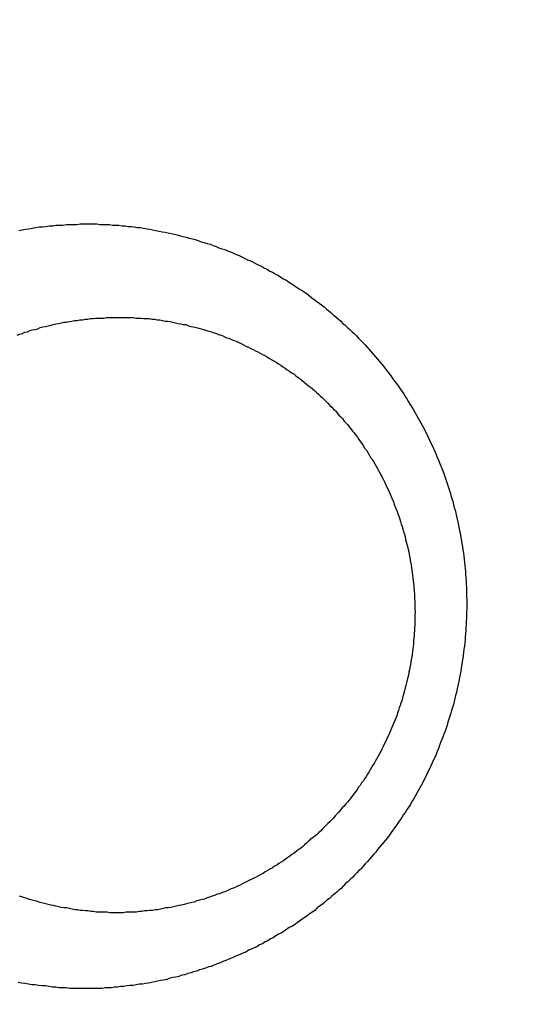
# Model space of a CAD drawing. Header units: millimetres. Extents: x -604189 to 881711, y -381903 to -7297.
# Tile 421 of 656: x -579640 to -579631, y -164979 to -164962. Entities that reach past the tile are written whole.
import ezdxf

# ---------------------------------------------------------------- set-up
doc = ezdxf.new("R2010")
doc.units = ezdxf.units.MM
doc.header["$LTSCALE"] = 100
doc.linetypes.add('0.5_0.5', pattern=[1, 0.5, -0.5])
doc.linetypes.add('ACAD_ISO04W100', pattern=[30.5, 24, -3, 0.5, -3])
doc.layers.get('Defpoints').update_dxf_attribs({"color": 30})
doc.layers.add('OPIS', color=7, linetype='Continuous')
doc.layers.add('strop osie', color=80, linetype='ACAD_ISO04W100', lineweight=5)
doc.styles.get("Standard").update_dxf_attribs({"font": 'romans.shx', "width": 0.5})
doc.dimstyles.new('1 50', dxfattribs={"dimtxt": 150, "dimasz": 80, "dimexe": 1, "dimexo": 1, "dimgap": 20, "dimtad": 1, "dimdec": 0, "dimlfac": 0.1, "dimtxsty": 'Standard', "dimblk": 'ARCHTICK', "dimcen": 200, "dimclrd": 2, "dimadec": 1, "dimazin": 0, "dimtfac": 1, "dimtdec": 0, "dimtmove": 0, "dimatfit": 3, "dimldrblk": 'ARCHTICK', "dimfxl": 120, "dimfxlon": 1, "dimtfill": 1, "dimarcsym": 0})

# ---------------------------------------------------------------- blocks, each defined once
blk = doc.blocks.new('_ArchTick')
at = {"layer": 'strop osie', "color": 0, "const_width": 0.15}
blk.add_lwpolyline([(-0.5, -0.5), (0.5, 0.5)], dxfattribs=at)
blk = doc.blocks.new('*D3294')
at = {"layer": 'Defpoints', "color": 0, "linetype": 'ByBlock', "lineweight": 5, "transparency": 16777216}
for p in [(-595783.126, -159420.303), (-593748.924, -159420.303), (-552118.935, -179940.303)]:
    blk.add_point(p, dxfattribs=at)
at = {"layer": 'OPIS', "color": 0, "linetype": 'Continuous', "lineweight": -2, "transparency": 16777216}
for p, q in [((-595723.126, -159420.303), (-595784.126, -159420.303)), ((-595723.126, -179940.303), (-595784.126, -179940.303))]:
    blk.add_line(p, q, dxfattribs=at)
at = {"layer": 'OPIS', "color": 2, "lineweight": -2, "transparency": 16777216}
blk.add_line((-595783.126, -179940.303), (-595783.126, -159420.303), dxfattribs=at)
at = {"layer": 'OPIS', "color": 2, "linetype": 'ByBlock', "lineweight": -2, "transparency": 16777216, "xscale": 80, "yscale": 80, "zscale": 80}
for p, rotation in [((-595783.126, -159420.303), 90), ((-595783.126, -179940.303), 270)]:
    blk.add_blockref('_ArchTick', p, dxfattribs=dict(at, rotation=rotation))
at = {"layer": 'OPIS', "color": 0, "linetype": 'ByBlock', "lineweight": 13, "transparency": 16777216, "insert": (-595878.126, -169680.303), "char_height": 150, "attachment_point": 5, "rotation": 90, "bg_fill": 3, "box_fill_scale": 1.1, "bg_fill_color": 256, "bg_fill_true_color": 13158600, "bg_fill_transparency": 0}
blk.add_mtext('2052', dxfattribs=at)

msp = doc.modelspace()

# ---------------------------------------------------------------- dimensions: what is measured, and where the dimension line sits
at = {"layer": 'OPIS', "color": 0, "linetype": 'ByBlock', "lineweight": 13}
dim = msp.add_linear_dim(base=(-595783.126, -159420.303), p1=(-552118.935, -179940.303), p2=(-593748.924, -159420.303), angle=90, dimstyle='1 50', override={"dimtmove": 1, "dimfxl": 60, "dimarcsym": 1}, dxfattribs=at)
dim.commit()
dim.dimension.update_dxf_attribs({"geometry": '*D3294', "text_midpoint": (-595878.126, -169680.303)})

# ---------------------------------------------------------------- next in the draw order: hatches: boundary and pattern name
at = {"layer": 'OPIS', "linetype": '0.5_0.5', "lineweight": 13}
h = msp.add_hatch(dxfattribs=at)
h.set_pattern_fill('ANSI37', color=0, scale=130)
h.set_pattern_definition([(45, (-597218.54, 256668.8), (-291.85832, 291.85832), []), (135, (-597218.54, 256668.8), (-291.85832, -291.85832), [])])
edge = h.paths.add_edge_path(flags=16)
edge.add_line((-570958.916, -168985.281), (-571058.916, -168985.281))
edge.add_line((-571058.916, -168985.281), (-572598.916, -168985.281))
edge.add_line((-572598.916, -168985.281), (-572598.915, -170470.3))
edge.add_line((-572598.915, -170470.3), (-570825.763, -170470.3))
edge.add_arc((-570508.916, -170339.099), 342.937, 180, 202.49364, ccw=False)
edge.add_arc((-570508.916, -170339.099), 342.937, 90, 180, ccw=False)
edge.add_line((-570508.916, -169996.163), (-570508.916, -169764.704))
edge.add_arc((-570058.916, -168985.281), 900, 180, 240, ccw=False)
edge = h.paths.add_edge_path(flags=17)
edge.add_line((-569358.915, -170085.281), (-569358.916, -168985.281))
edge.add_line((-569358.916, -168985.281), (-569358.917, -168985.281))
edge.add_line((-569358.917, -168985.281), (-569958.916, -168985.281))
edge.add_line((-569958.916, -168985.281), (-570058.916, -168985.281))
edge.add_line((-570058.916, -168985.281), (-570058.916, -168925.281))
edge.add_line((-570058.916, -168925.281), (-569958.916, -168925.281))
edge.add_line((-569958.916, -168925.281), (-569958.916, -168865.281))
edge.add_line((-569958.916, -168865.281), (-569358.916, -168865.281))
edge.add_line((-569358.916, -168865.281), (-569358.917, -166865.281))
edge.add_line((-569358.917, -166865.281), (-574098.917, -166865.286))
edge.add_line((-574098.917, -166865.286), (-574098.914, -171970.3))
edge.add_line((-574098.914, -171970.3), (-572608.913, -171970.3))
edge.add_line((-572608.913, -171970.3), (-571504.913, -170590.3))
edge.add_line((-571504.913, -170590.3), (-572718.915, -170590.3))
edge.add_line((-572718.915, -170590.3), (-572718.916, -168865.281))
edge.add_line((-572718.916, -168865.281), (-571058.916, -168865.281))
edge.add_line((-571058.916, -168865.281), (-571058.916, -168925.281))
edge.add_line((-571058.916, -168925.281), (-570958.916, -168925.281))
edge.add_line((-570958.916, -168925.281), (-570958.916, -168985.281))
edge.add_arc((-570058.916, -168985.281), 900, 180, 240)
edge.add_line((-570508.916, -169764.704), (-570508.916, -169996.163))
edge.add_arc((-570508.916, -170339.099), 342.937, 0, 90, ccw=False)
edge.add_arc((-570508.916, -170339.099), 342.937, 208.97989, 360, ccw=False)
edge.add_line((-570808.913, -170505.253), (-570808.913, -171171.086))
edge.add_arc((-570808.913, -171220.3), 49.214, 0, 90, ccw=False)
edge.add_arc((-570808.913, -171220.3), 49.214, 270, 360, ccw=False)
edge.add_line((-570808.913, -171269.514), (-570808.913, -171970.3))
edge.add_line((-570808.913, -171970.3), (-569358.914, -171970.3))
edge.add_line((-569358.914, -171970.3), (-569358.915, -170085.281))
h.paths.add_polyline_path([(-561118.924, -159870.303), (-590334.655, -159870.303), (-590334.655, -161470.303), (-562318.924, -161470.303), (-562318.924, -172095.292), (-561118.924, -172095.291), (-561118.924, -168350.303), (-552073.919, -168350.303), (-552073.92, -167150.303), (-561118.924, -167150.303)])
h.paths.add_polyline_path([(-572856.927, -169813.68), (-569451.07, -169813.68), (-569451.07, -169408.68), (-572856.927, -169408.68)], flags=16)
at = {"layer": 'OPIS', "linetype": 'ByBlock', "lineweight": 15}
h = msp.add_hatch(dxfattribs=at)
h.set_pattern_fill('ANSI37', color=0, scale=80, angle=45)
h.set_pattern_definition([(90, (-298582.96, 32475.8), (-254, 0), []), (180, (-298582.96, 32475.8), (-3e-14, -254), [])])
edge = h.paths.add_edge_path()
edge.add_arc((-579589.086, -167378.931), 50, 0, 90)
edge.add_line((-579589.086, -167328.931), (-579794.086, -167328.93))
edge.add_arc((-579794.086, -167378.93), 50, 89.9996, 180)
edge.add_line((-579844.086, -167378.93), (-579844.086, -167822.93))
edge.add_arc((-579794.086, -167822.93), 50, 180, 270)
edge.add_line((-579794.086, -167872.93), (-579589.085, -167872.931))
edge.add_arc((-579589.086, -167822.931), 50, 270.0014, 360)
edge.add_line((-579539.086, -167822.931), (-579539.086, -167378.931))
edge = h.paths.add_edge_path()
edge.add_arc((-579589.086, -167378.931), 50, 0, 90)
edge.add_line((-579589.086, -167328.931), (-579794.086, -167328.93))
edge.add_arc((-579794.086, -167378.93), 50, 89.9996, 180)
edge.add_line((-579844.086, -167378.93), (-579844.086, -167822.93))
edge.add_arc((-579794.086, -167822.93), 50, 180, 270)
edge.add_line((-579794.086, -167872.93), (-579589.085, -167872.931))
edge.add_arc((-579589.086, -167822.931), 50, 270.0014, 360)
edge.add_line((-579539.086, -167822.931), (-579539.086, -167378.931))
edge = h.paths.add_edge_path()
edge.add_line((-579899.087, -167300.93), (-579424.086, -167300.93))
edge.add_line((-579424.086, -167300.93), (-579424.086, -167900.93))
edge.add_line((-579424.086, -167900.93), (-579898.789, -167900.93))
edge.add_arc((-579899.086, -167892.935), 8, 180, 272.1285, ccw=False)
edge.add_line((-579907.086, -167892.935), (-579907.086, -167308.93))
edge.add_arc((-579899.086, -167308.93), 8, 90.0036, 180, ccw=False)
h.paths.add_polyline_path([(-581519.932, -164217.829), (-581520.004, -164223.092), (-581520.079, -164228.355), (-581520.156, -164233.617), (-581520.235, -164238.88), (-581520.318, -164244.143), (-581520.402, -164249.406), (-581520.489, -164254.669), (-581520.579, -164259.931), (-581520.671, -164265.194), (-581520.766, -164270.457), (-581520.863, -164275.719), (-581520.962, -164280.982), (-581521.064, -164286.244), (-581521.169, -164291.506), (-581521.276, -164296.769), (-581521.386, -164302.031), (-581521.498, -164307.293), (-581521.613, -164312.556), (-581521.73, -164317.818), (-581521.85, -164323.08), (-581521.972, -164328.342), (-581522.097, -164333.604), (-581522.225, -164338.866), (-581522.355, -164344.127), (-581522.488, -164349.389), (-581522.623, -164354.651), (-581522.76, -164359.913), (-581522.901, -164365.174), (-581523.043, -164370.436), (-581523.189, -164375.697), (-581523.337, -164380.958), (-581523.487, -164386.22), (-581523.64, -164391.481), (-581523.795, -164396.742), (-581523.953, -164402.003), (-581874.489, -164402.003), (-581874.664, -164396.198), (-581874.835, -164390.392), (-581875.003, -164384.587), (-581875.168, -164378.781), (-581875.329, -164372.976), (-581875.488, -164367.17), (-581875.643, -164361.364), (-581875.796, -164355.558), (-581875.945, -164349.752), (-581876.092, -164343.946), (-581876.235, -164338.14), (-581876.375, -164332.334), (-581876.512, -164326.527), (-581876.646, -164320.721), (-581876.777, -164314.914), (-581876.904, -164309.108), (-581877.029, -164303.301), (-581877.151, -164297.495), (-581877.269, -164291.688), (-581877.385, -164285.881), (-581877.497, -164280.074), (-581877.606, -164274.267), (-581877.713, -164268.461), (-581877.816, -164262.653), (-581877.916, -164256.846), (-581878.014, -164251.039), (-581878.108, -164245.232), (-581878.199, -164239.425), (-581878.287, -164233.618), (-581878.372, -164227.81), (-581878.454, -164222.003), (-581878.533, -164216.196), (-581878.609, -164210.388), (-581878.682, -164204.581), (-581878.751, -164198.773), (-581878.818, -164192.966), (-581878.881, -164187.158), (-581878.941, -164181.35), (-581878.997, -164175.543), (-581879.051, -164169.735), (-581879.101, -164163.927), (-581879.147, -164158.12), (-581879.191, -164152.312), (-581879.231, -164146.504), (-581879.267, -164140.696), (-581879.301, -164134.888), (-581879.332, -164129.081), (-581879.361, -164123.273), (-581879.388, -164117.465), (-581879.413, -164111.657), (-581879.437, -164105.849), (-581879.459, -164100.041), (-581879.475, -164094.233), (-581879.48, -164088.425), (-581879.472, -164082.617), (-581879.448, -164076.809), (-581879.406, -164071.002), (-581879.347, -164065.194), (-581879.269, -164059.387), (-581879.171, -164053.58), (-581879.054, -164047.773), (-581878.917, -164041.967), (-581878.759, -164036.161), (-581878.581, -164030.356), (-581878.381, -164024.551), (-581878.159, -164018.747), (-581877.914, -164012.944), (-581877.642, -164007.143), (-581877.341, -164001.342), (-581877.009, -163995.544), (-581876.642, -163989.748), (-581876.238, -163983.954), (-581875.795, -163978.163), (-581875.304, -163972.376), (-581874.753, -163966.594), (-581874.129, -163960.82), (-581873.419, -163955.056), (-581872.605, -163949.306), (-581871.67, -163943.574), (-581870.596, -163937.865), (-581869.362, -163932.188), (-581867.941, -163926.557), (-581866.302, -163920.987), (-581864.416, -163915.495), (-581862.246, -163910.11), (-581859.744, -163904.869), (-581856.869, -163899.824), (-581853.582, -163895.036), (-581849.851, -163890.591), (-581845.671, -163886.563), (-581841.105, -163882.977), (-581836.224, -163879.833), (-581831.097, -163877.106), (-581825.784, -163874.761), (-581820.336, -163872.759), (-581814.785, -163871.064), (-581809.154, -163869.636), (-581803.468, -163868.44), (-581797.747, -163867.44), (-581792, -163866.603), (-581786.235, -163865.9), (-581780.458, -163865.297), (-581774.674, -163864.778), (-581768.884, -163864.334), (-581763.088, -163863.958), (-581757.289, -163863.646), (-581751.486, -163863.39), (-581745.681, -163863.186), (-581739.874, -163863.026), (-581734.068, -163862.906), (-581728.26, -163862.819), (-581722.453, -163862.761), (-581716.645, -163862.725), (-581710.837, -163862.707), (-581705.029, -163862.7), (-581699.221, -163862.698), (-581693.958, -163862.699), (-581688.694, -163862.704), (-581683.431, -163862.718), (-581678.167, -163862.744), (-581672.904, -163862.788), (-581667.641, -163862.852), (-581662.379, -163862.942), (-581657.117, -163863.062), (-581651.856, -163863.215), (-581646.596, -163863.407), (-581641.337, -163863.64), (-581636.081, -163863.919), (-581630.828, -163864.249), (-581625.579, -163864.634), (-581620.334, -163865.078), (-581615.096, -163865.587), (-581609.864, -163866.17), (-581604.645, -163866.847), (-581599.442, -163867.642), (-581594.263, -163868.578), (-581589.115, -163869.676), (-581584.013, -163870.965), (-581578.971, -163872.474), (-581574.009, -163874.23), (-581569.153, -163876.259), (-581564.436, -163878.591), (-581559.896, -163881.253), (-581555.585, -163884.268), (-581551.554, -163887.652), (-581547.857, -163891.394), (-581544.534, -163895.471), (-581541.574, -163899.824), (-581538.952, -163904.387), (-581536.64, -163909.114), (-581534.606, -163913.968), (-581532.817, -163918.918), (-581531.241, -163923.939), (-581529.854, -163929.016), (-581528.636, -163934.137), (-581527.564, -163939.29), (-581526.619, -163944.467), (-581525.784, -163949.663), (-581525.048, -163954.875), (-581524.397, -163960.099), (-581523.818, -163965.33), (-581523.302, -163970.568), (-581522.84, -163975.811), (-581522.421, -163981.058), (-581522.037, -163986.308), (-581521.685, -163991.559), (-581521.363, -163996.813), (-581521.067, -164002.068), (-581520.796, -164007.324), (-581520.549, -164012.582), (-581520.322, -164017.84), (-581520.116, -164023.1), (-581519.928, -164028.36), (-581519.759, -164033.621), (-581519.607, -164038.882), (-581519.472, -164044.144), (-581519.354, -164049.406), (-581519.252, -164054.668), (-581519.166, -164059.931), (-581519.096, -164065.194), (-581519.041, -164070.457), (-581519.001, -164075.72), (-581518.976, -164080.984), (-581518.964, -164086.247), (-581518.964, -164091.51), (-581518.974, -164096.774), (-581518.991, -164102.037), (-581519.012, -164107.301), (-581519.034, -164112.564), (-581519.057, -164117.828), (-581519.081, -164123.091), (-581519.107, -164128.354), (-581519.135, -164133.618), (-581519.165, -164138.881), (-581519.197, -164144.144), (-581519.232, -164149.408), (-581519.269, -164154.671), (-581519.31, -164159.934), (-581519.353, -164165.198), (-581519.399, -164170.461), (-581519.447, -164175.724), (-581519.498, -164180.987), (-581519.552, -164186.25), (-581519.609, -164191.513), (-581519.668, -164196.777), (-581519.73, -164202.04), (-581519.795, -164207.303), (-581519.862, -164212.566)])
h.paths.add_polyline_path([(-582118.924, -164407.051), (-579418.924, -164407.051), (-579418.924, -162910.783), (-582118.924, -162910.783)])
h.paths.add_polyline_path([(-581950.717, -164839.225), (-581944.91, -164839.127), (-581939.103, -164839.033), (-581933.295, -164838.942), (-581927.488, -164838.854), (-581921.681, -164838.769), (-581915.873, -164838.687), (-581910.066, -164838.608), (-581904.259, -164838.532), (-581898.451, -164838.459), (-581892.644, -164838.39), (-581886.836, -164838.323), (-581881.028, -164838.26), (-581875.221, -164838.2), (-581869.413, -164838.144), (-581863.605, -164838.09), (-581857.798, -164838.04), (-581851.99, -164837.994), (-581846.182, -164837.95), (-581840.374, -164837.91), (-581834.567, -164837.874), (-581828.759, -164837.84), (-581822.951, -164837.809), (-581817.143, -164837.78), (-581811.335, -164837.753), (-581805.527, -164837.728), (-581799.719, -164837.704), (-581793.912, -164837.682), (-581788.104, -164837.666), (-581782.296, -164837.661), (-581776.488, -164837.669), (-581770.68, -164837.693), (-581764.872, -164837.735), (-581759.065, -164837.794), (-581753.257, -164837.872), (-581747.45, -164837.97), (-581741.643, -164838.087), (-581735.837, -164838.224), (-581730.031, -164838.382), (-581724.226, -164838.56), (-581718.422, -164838.76), (-581712.618, -164838.982), (-581706.815, -164839.227), (-581701.013, -164839.499), (-581695.213, -164839.8), (-581689.415, -164840.132), (-581683.618, -164840.499), (-581677.825, -164840.903), (-581672.034, -164841.346), (-581666.246, -164841.837), (-581660.465, -164842.388), (-581654.691, -164843.012), (-581648.927, -164843.722), (-581643.176, -164844.536), (-581637.444, -164845.471), (-581631.736, -164846.545), (-581626.059, -164847.779), (-581620.428, -164849.2), (-581614.858, -164850.839), (-581609.366, -164852.725), (-581603.98, -164854.895), (-581598.739, -164857.397), (-581593.694, -164860.272), (-581588.906, -164863.559), (-581584.462, -164867.29), (-581580.433, -164871.47), (-581576.847, -164876.036), (-581573.704, -164880.917), (-581570.976, -164886.044), (-581568.631, -164891.357), (-581566.63, -164896.805), (-581564.934, -164902.356), (-581563.507, -164907.987), (-581562.31, -164913.673), (-581561.31, -164919.394), (-581560.474, -164925.141), (-581559.77, -164930.906), (-581559.168, -164936.683), (-581558.648, -164942.467), (-581558.204, -164948.257), (-581557.829, -164954.053), (-581557.516, -164959.852), (-581557.261, -164965.655), (-581557.056, -164971.46), (-581556.897, -164977.267), (-581556.776, -164983.073), (-581556.69, -164988.881), (-581556.631, -164994.688), (-581556.596, -165000.496), (-581556.577, -165006.304), (-581556.57, -165012.112), (-581556.569, -165017.92), (-581556.57, -165023.183), (-581556.575, -165028.447), (-581556.588, -165033.71), (-581556.615, -165038.974), (-581556.658, -165044.237), (-581556.723, -165049.5), (-581556.813, -165054.762), (-581556.932, -165060.024), (-581557.086, -165065.285), (-581557.277, -165070.545), (-581557.51, -165075.804), (-581557.79, -165081.06), (-581558.119, -165086.313), (-581558.504, -165091.562), (-581558.949, -165096.807), (-581559.458, -165102.045), (-581560.04, -165107.276), (-581560.717, -165112.496), (-581561.513, -165117.699), (-581562.448, -165122.878), (-581563.547, -165128.026), (-581564.836, -165133.128), (-581566.345, -165138.17), (-581568.1, -165143.132), (-581570.129, -165147.988), (-581572.461, -165152.705), (-581575.123, -165157.245), (-581578.139, -165161.556), (-581581.522, -165165.587), (-581585.265, -165169.284), (-581589.342, -165172.607), (-581593.694, -165175.567), (-581598.257, -165178.189), (-581602.985, -165180.501), (-581607.838, -165182.535), (-581612.788, -165184.324), (-581617.81, -165185.9), (-581622.887, -165187.287), (-581628.007, -165188.505), (-581633.16, -165189.577), (-581638.337, -165190.522), (-581643.534, -165191.357), (-581648.746, -165192.093), (-581653.969, -165192.744), (-581659.201, -165193.323), (-581664.439, -165193.839), (-581669.682, -165194.301), (-581674.929, -165194.72), (-581680.178, -165195.104), (-581685.43, -165195.456), (-581690.683, -165195.778), (-581695.938, -165196.074), (-581701.195, -165196.345), (-581706.452, -165196.592), (-581711.711, -165196.819), (-581716.97, -165197.025), (-581722.23, -165197.213), (-581727.491, -165197.382), (-581732.752, -165197.534), (-581738.014, -165197.669), (-581743.276, -165197.787), (-581748.539, -165197.889), (-581753.801, -165197.975), (-581759.064, -165198.045), (-581764.327, -165198.1), (-581769.591, -165198.14), (-581774.854, -165198.165), (-581780.118, -165198.177), (-581785.381, -165198.177), (-581790.644, -165198.167), (-581795.908, -165198.15), (-581801.171, -165198.129), (-581806.435, -165198.107), (-581811.698, -165198.084), (-581816.961, -165198.06), (-581822.225, -165198.034), (-581827.488, -165198.006), (-581832.752, -165197.976), (-581838.015, -165197.944), (-581843.278, -165197.909), (-581848.541, -165197.872), (-581853.805, -165197.831), (-581859.068, -165197.788), (-581864.331, -165197.742), (-581869.594, -165197.694), (-581874.858, -165197.643), (-581880.121, -165197.589), (-581885.384, -165197.532), (-581890.647, -165197.473), (-581895.91, -165197.411), (-581901.173, -165197.346), (-581906.436, -165197.279), (-581911.699, -165197.209), (-581916.962, -165197.137), (-581922.225, -165197.062), (-581927.488, -165196.985), (-581932.751, -165196.906), (-581938.014, -165196.823), (-581943.276, -165196.739), (-581948.539, -165196.652), (-581953.802, -165196.562), (-581959.064, -165196.47), (-581964.327, -165196.375), (-581969.59, -165196.278), (-581974.852, -165196.179), (-581980.115, -165196.077), (-581985.377, -165195.972), (-581990.639, -165195.865), (-581995.902, -165195.755), (-582001.164, -165195.643), (-582006.426, -165195.528), (-582011.688, -165195.411), (-582016.95, -165195.291), (-582022.212, -165195.169), (-582027.474, -165195.044), (-582032.736, -165194.916), (-582037.998, -165194.786), (-582043.26, -165194.653), (-582048.521, -165194.518), (-582053.783, -165194.381), (-582059.045, -165194.24), (-582064.306, -165194.098), (-582069.568, -165193.952), (-582074.829, -165193.804), (-582080.09, -165193.654), (-582085.351, -165193.501), (-582090.613, -165193.346), (-582095.874, -165193.188), (-582095.874, -164842.652), (-582090.068, -164842.477), (-582084.263, -164842.306), (-582078.457, -164842.138), (-582072.652, -164841.973), (-582066.846, -164841.812), (-582061.04, -164841.653), (-582055.235, -164841.498), (-582049.429, -164841.345), (-582043.623, -164841.196), (-582037.817, -164841.049), (-582032.01, -164840.906), (-582026.204, -164840.766), (-582020.398, -164840.629), (-582014.591, -164840.495), (-582008.785, -164840.364), (-582002.978, -164840.237), (-581997.172, -164840.112), (-581991.365, -164839.99), (-581985.558, -164839.872), (-581979.752, -164839.756), (-581973.945, -164839.644), (-581968.138, -164839.535), (-581962.331, -164839.428), (-581956.524, -164839.325)])
edge = h.paths.add_edge_path()
edge.add_arc((-581748.924, -162268.543), 50, 0, 90.0004)
edge.add_line((-581748.924, -162218.543), (-581953.924, -162218.545))
edge.add_arc((-581953.924, -162268.545), 50, 90.0009, 180)
edge.add_line((-582003.924, -162268.545), (-582003.924, -162712.545))
edge.add_arc((-581953.924, -162712.545), 50, 180, 270.0022)
edge.add_line((-581953.922, -162762.545), (-581748.923, -162762.543))
edge.add_arc((-581748.924, -162712.543), 50, 270.0009, 360)
edge.add_line((-581698.924, -162712.543), (-581698.924, -162268.543))
edge = h.paths.add_edge_path()
edge.add_arc((-581748.924, -161668.543), 50, 0, 90.0004)
edge.add_line((-581748.924, -161618.543), (-581953.924, -161618.545))
edge.add_arc((-581953.924, -161668.545), 50, 90.0009, 180)
edge.add_line((-582003.924, -161668.545), (-582003.924, -162112.545))
edge.add_arc((-581953.924, -162112.545), 50, 180, 270.0022)
edge.add_line((-581953.922, -162162.545), (-581748.923, -162162.543))
edge.add_arc((-581748.924, -162112.543), 50, 270.0009, 360)
edge.add_line((-581698.924, -162112.543), (-581698.924, -161668.543))
h.paths.add_polyline_path([(-582118.924, -162790.543), (-579418.924, -162790.543), (-579418.924, -161590.543), (-582118.924, -161590.543)])
edge = h.paths.add_edge_path()
edge.add_arc((-579794.086, -168270.003), 50, 89.9996, 180)
edge.add_line((-579844.086, -168270.003), (-579844.086, -168714.003))
edge.add_arc((-579794.086, -168714.003), 50, 180, 270)
edge.add_line((-579794.086, -168764.003), (-579589.085, -168764.004))
edge.add_arc((-579589.086, -168714.004), 50, 270.0014, 360)
edge.add_line((-579539.086, -168714.004), (-579539.086, -168270.004))
edge.add_arc((-579589.086, -168270.004), 50, 0, 90)
edge.add_line((-579589.086, -168220.004), (-579794.086, -168220.003))
edge = h.paths.add_edge_path()
edge.add_arc((-579589.086, -169161.078), 50, 0, 90)
edge.add_line((-579589.086, -169111.078), (-579794.086, -169111.076))
edge.add_arc((-579794.086, -169161.076), 50, 89.9996, 180)
edge.add_line((-579844.086, -169161.076), (-579844.086, -169605.076))
edge.add_arc((-579794.086, -169605.076), 50, 180, 270)
edge.add_line((-579794.086, -169655.076), (-579589.085, -169655.078))
edge.add_arc((-579589.086, -169605.078), 50, 270.0014, 360)
edge.add_line((-579539.086, -169605.078), (-579539.086, -169161.078))
edge = h.paths.add_edge_path()
edge.add_arc((-579794.086, -170052.15), 50, 89.9996, 180)
edge.add_line((-579844.086, -170052.15), (-579844.086, -170496.15))
edge.add_arc((-579794.086, -170496.15), 50, 180, 270)
edge.add_line((-579794.086, -170546.15), (-579589.085, -170546.151))
edge.add_arc((-579589.086, -170496.151), 50, 270.0014, 360)
edge.add_line((-579539.086, -170496.151), (-579539.086, -170052.151))
edge.add_arc((-579589.086, -170052.151), 50, 0, 90)
edge.add_line((-579589.086, -170002.151), (-579794.086, -170002.15))
edge = h.paths.add_edge_path()
edge.add_arc((-579794.086, -170943.223), 50, 89.9996, 180)
edge.add_line((-579844.086, -170943.223), (-579844.086, -171387.223))
edge.add_arc((-579794.086, -171387.223), 50, 180, 270)
edge.add_line((-579794.086, -171437.223), (-579589.085, -171437.224))
edge.add_arc((-579589.086, -171387.224), 50, 270.0014, 360)
edge.add_line((-579539.086, -171387.224), (-579539.086, -170943.224))
edge.add_arc((-579589.086, -170943.224), 50, 0, 90)
edge.add_line((-579589.086, -170893.224), (-579794.086, -170893.223))
h.paths.add_polyline_path([(-579418.924, -164527.291), (-582118.924, -164527.291), (-582118.924, -171970.3), (-579418.924, -171970.3)])

# ---------------------------------------------------------------- next in the draw order: linework, layer by layer
at = {"color": 0}
for points in [[(-579639.875, -164965.698, 0), (-579639.818, -164965.688, 0), (-579639.762, -164965.678, 0), (-579639.705, -164965.668, 0), (-579639.648, -164965.658, 0), (-579639.591, -164965.648, 0), (-579639.533, -164965.638, 0), (-579639.476, -164965.638, 0), (-579639.419, -164965.628, 0), (-579639.362, -164965.618, 0), (-579639.304, -164965.618, 0), (-579639.247, -164965.608, 0), (-579639.189, -164965.608, 0), (-579639.132, -164965.608, 0), (-579639.074, -164965.598, 0), (-579639.017, -164965.598, 0), (-579638.959, -164965.598, 0), (-579638.901, -164965.598, 0), (-579638.844, -164965.588, 0), (-579638.786, -164965.588, 0), (-579638.728, -164965.588, 0), (-579638.671, -164965.588, 0), (-579638.613, -164965.588, 0)], [(-579638.613, -164965.588, 0), (-579638.56, -164965.588, 0), (-579638.508, -164965.598, 0), (-579638.456, -164965.598, 0), (-579638.403, -164965.598, 0), (-579638.351, -164965.598, 0), (-579638.298, -164965.608, 0), (-579638.246, -164965.608, 0), (-579638.194, -164965.608, 0), (-579638.141, -164965.618, 0), (-579638.089, -164965.618, 0), (-579638.037, -164965.628, 0), (-579637.985, -164965.628, 0), (-579637.933, -164965.638, 0), (-579637.88, -164965.648, 0), (-579637.829, -164965.648, 0), (-579637.777, -164965.658, 0), (-579637.725, -164965.668, 0), (-579637.673, -164965.678, 0), (-579637.621, -164965.688, 0), (-579637.57, -164965.698, 0), (-579637.518, -164965.708, 0), (-579637.467, -164965.718, 0), (-579637.416, -164965.728, 0), (-579637.364, -164965.738, 0), (-579637.313, -164965.748, 0), (-579637.262, -164965.758, 0), (-579637.211, -164965.768, 0), (-579637.16, -164965.788, 0), (-579637.11, -164965.798, 0), (-579637.059, -164965.808, 0), (-579637.009, -164965.828, 0), (-579636.958, -164965.838, 0), (-579636.908, -164965.848, 0), (-579636.858, -164965.868, 0), (-579636.808, -164965.888, 0), (-579636.758, -164965.898, 0), (-579636.709, -164965.918, 0), (-579636.659, -164965.928, 0), (-579636.61, -164965.948, 0), (-579636.56, -164965.968, 0), (-579636.511, -164965.988, 0), (-579636.462, -164966.008, 0), (-579636.413, -164966.018, 0), (-579636.365, -164966.038, 0), (-579636.316, -164966.058, 0), (-579636.268, -164966.078, 0), (-579636.22, -164966.098, 0), (-579636.172, -164966.118, 0), (-579636.124, -164966.138, 0), (-579636.077, -164966.168, 0), (-579636.029, -164966.188, 0), (-579635.982, -164966.208, 0), (-579635.935, -164966.228, 0), (-579635.888, -164966.258, 0), (-579635.841, -164966.278, 0), (-579635.795, -164966.298, 0), (-579635.748, -164966.328, 0), (-579635.702, -164966.348, 0), (-579635.656, -164966.378, 0), (-579635.611, -164966.398, 0), (-579635.565, -164966.428, 0), (-579635.52, -164966.448, 0), (-579635.475, -164966.478, 0), (-579635.43, -164966.508, 0), (-579635.385, -164966.528, 0), (-579635.341, -164966.558, 0), (-579635.297, -164966.588, 0), (-579635.253, -164966.618, 0), (-579635.209, -164966.648, 0), (-579635.166, -164966.678, 0), (-579635.123, -164966.698, 0), (-579635.08, -164966.728, 0), (-579635.037, -164966.758, 0), (-579634.995, -164966.788, 0), (-579634.952, -164966.828, 0), (-579634.91, -164966.858, 0), (-579634.869, -164966.888, 0), (-579634.827, -164966.918, 0), (-579634.786, -164966.948, 0), (-579634.745, -164966.978, 0), (-579634.704, -164967.018, 0), (-579634.664, -164967.048, 0), (-579634.624, -164967.078, 0), (-579634.584, -164967.118, 0), (-579634.545, -164967.148, 0), (-579634.505, -164967.188, 0), (-579634.466, -164967.218, 0), (-579634.427, -164967.258, 0), (-579634.389, -164967.288, 0), (-579634.351, -164967.328, 0), (-579634.313, -164967.358, 0), (-579634.275, -164967.398, 0), (-579634.238, -164967.428, 0), (-579634.201, -164967.468, 0), (-579634.165, -164967.508, 0), (-579634.128, -164967.548, 0), (-579634.092, -164967.578, 0), (-579634.056, -164967.618, 0), (-579634.021, -164967.658, 0), (-579633.986, -164967.698, 0), (-579633.951, -164967.738, 0), (-579633.916, -164967.778, 0), (-579633.882, -164967.818, 0), (-579633.848, -164967.858, 0), (-579633.815, -164967.898, 0), (-579633.782, -164967.938, 0), (-579633.749, -164967.978, 0), (-579633.716, -164968.018, 0), (-579633.684, -164968.058, 0), (-579633.652, -164968.098, 0), (-579633.621, -164968.138, 0), (-579633.59, -164968.188, 0), (-579633.559, -164968.228, 0), (-579633.529, -164968.268, 0), (-579633.498, -164968.308, 0), (-579633.469, -164968.358, 0), (-579633.439, -164968.398, 0), (-579633.41, -164968.438, 0), (-579633.381, -164968.488, 0), (-579633.353, -164968.528, 0), (-579633.325, -164968.578, 0), (-579633.297, -164968.618, 0), (-579633.27, -164968.668, 0), (-579633.243, -164968.708, 0), (-579633.217, -164968.758, 0), (-579633.19, -164968.798, 0), (-579633.165, -164968.848, 0), (-579633.139, -164968.888, 0), (-579633.114, -164968.938, 0), (-579633.089, -164968.978, 0), (-579633.065, -164969.028, 0), (-579633.041, -164969.078, 0), (-579633.018, -164969.118, 0), (-579632.994, -164969.168, 0), (-579632.972, -164969.218, 0), (-579632.949, -164969.268, 0), (-579632.927, -164969.308, 0), (-579632.905, -164969.358, 0), (-579632.884, -164969.408, 0), (-579632.863, -164969.458, 0), (-579632.843, -164969.508, 0), (-579632.823, -164969.548, 0), (-579632.803, -164969.598, 0), (-579632.784, -164969.648, 0), (-579632.765, -164969.698, 0), (-579632.746, -164969.748, 0), (-579632.728, -164969.798, 0), (-579632.711, -164969.848, 0), (-579632.693, -164969.898, 0), (-579632.677, -164969.948, 0), (-579632.66, -164969.998, 0), (-579632.644, -164970.048, 0), (-579632.629, -164970.098, 0), (-579632.613, -164970.148, 0), (-579632.599, -164970.198, 0), (-579632.584, -164970.248, 0), (-579632.57, -164970.298, 0), (-579632.557, -164970.348, 0), (-579632.544, -164970.398, 0), (-579632.531, -164970.448, 0), (-579632.519, -164970.498, 0), (-579632.507, -164970.548, 0), (-579632.496, -164970.598, 0), (-579632.485, -164970.648, 0), (-579632.474, -164970.708, 0), (-579632.464, -164970.758, 0), (-579632.454, -164970.808, 0), (-579632.445, -164970.858, 0), (-579632.436, -164970.908, 0), (-579632.428, -164970.958, 0), (-579632.42, -164971.008, 0), (-579632.412, -164971.068, 0), (-579632.405, -164971.118, 0), (-579632.398, -164971.168, 0), (-579632.392, -164971.218, 0), (-579632.386, -164971.268, 0), (-579632.381, -164971.328, 0), (-579632.376, -164971.378, 0), (-579632.371, -164971.428, 0), (-579632.367, -164971.478, 0), (-579632.363, -164971.528, 0), (-579632.36, -164971.588, 0), (-579632.357, -164971.638, 0), (-579632.354, -164971.688, 0), (-579632.352, -164971.738, 0), (-579632.351, -164971.798, 0), (-579632.35, -164971.848, 0), (-579632.349, -164971.898, 0), (-579632.348, -164971.948, 0), (-579632.348, -164971.998, 0), (-579632.349, -164972.058, 0), (-579632.35, -164972.108, 0), (-579632.351, -164972.158, 0), (-579632.353, -164972.208, 0), (-579632.355, -164972.268, 0), (-579632.358, -164972.318, 0), (-579632.361, -164972.368, 0), (-579632.364, -164972.418, 0), (-579632.368, -164972.468, 0), (-579632.372, -164972.528, 0), (-579632.377, -164972.578, 0), (-579632.382, -164972.628, 0), (-579632.388, -164972.678, 0), (-579632.394, -164972.728, 0), (-579632.4, -164972.788, 0), (-579632.407, -164972.838, 0), (-579632.414, -164972.888, 0), (-579632.422, -164972.938, 0), (-579632.43, -164972.988, 0), (-579632.439, -164973.048, 0), (-579632.448, -164973.098, 0), (-579632.457, -164973.148, 0), (-579632.467, -164973.198, 0), (-579632.477, -164973.248, 0), (-579632.488, -164973.298, 0), (-579632.499, -164973.348, 0), (-579632.51, -164973.398, 0), (-579632.522, -164973.458, 0), (-579632.534, -164973.508, 0), (-579632.547, -164973.558, 0), (-579632.56, -164973.608, 0), (-579632.573, -164973.658, 0), (-579632.587, -164973.708, 0), (-579632.602, -164973.758, 0), (-579632.616, -164973.808, 0), (-579632.632, -164973.858, 0), (-579632.647, -164973.908, 0), (-579632.663, -164973.958, 0), (-579632.679, -164974.008, 0), (-579632.696, -164974.058, 0), (-579632.713, -164974.108, 0), (-579632.731, -164974.158, 0), (-579632.749, -164974.208, 0), (-579632.767, -164974.248, 0), (-579632.786, -164974.298, 0), (-579632.805, -164974.348, 0), (-579632.824, -164974.398, 0), (-579632.844, -164974.448, 0), (-579632.864, -164974.498, 0), (-579632.885, -164974.548, 0), (-579632.906, -164974.588, 0), (-579632.928, -164974.638, 0), (-579632.949, -164974.688, 0), (-579632.972, -164974.738, 0), (-579632.994, -164974.778, 0), (-579633.017, -164974.828, 0), (-579633.041, -164974.878, 0), (-579633.064, -164974.918, 0), (-579633.088, -164974.968, 0), (-579633.113, -164975.018, 0), (-579633.138, -164975.058, 0), (-579633.163, -164975.108, 0), (-579633.189, -164975.148, 0), (-579633.215, -164975.198, 0), (-579633.241, -164975.248, 0), (-579633.268, -164975.288, 0), (-579633.295, -164975.338, 0), (-579633.323, -164975.378, 0), (-579633.351, -164975.418, 0), (-579633.379, -164975.468, 0), (-579633.408, -164975.508, 0), (-579633.437, -164975.558, 0), (-579633.466, -164975.598, 0), (-579633.496, -164975.638, 0), (-579633.526, -164975.688, 0), (-579633.556, -164975.728, 0), (-579633.587, -164975.768, 0), (-579633.618, -164975.808, 0), (-579633.649, -164975.858, 0), (-579633.681, -164975.898, 0), (-579633.713, -164975.938, 0), (-579633.745, -164975.978, 0), (-579633.778, -164976.018, 0), (-579633.811, -164976.058, 0), (-579633.845, -164976.098, 0), (-579633.878, -164976.138, 0), (-579633.912, -164976.178, 0), (-579633.947, -164976.218, 0), (-579633.981, -164976.258, 0), (-579634.016, -164976.298, 0), (-579634.052, -164976.338, 0), (-579634.087, -164976.378, 0), (-579634.123, -164976.418, 0), (-579634.159, -164976.448, 0), (-579634.196, -164976.488, 0), (-579634.233, -164976.528, 0), (-579634.27, -164976.568, 0), (-579634.307, -164976.598, 0), (-579634.345, -164976.638, 0), (-579634.383, -164976.668, 0), (-579634.421, -164976.708, 0), (-579634.46, -164976.748, 0), (-579634.498, -164976.778, 0), (-579634.537, -164976.818, 0), (-579634.577, -164976.848, 0), (-579634.616, -164976.878, 0), (-579634.656, -164976.918, 0), (-579634.697, -164976.948, 0), (-579634.737, -164976.988, 0), (-579634.778, -164977.018, 0), (-579634.819, -164977.048, 0), (-579634.86, -164977.078, 0), (-579634.901, -164977.118, 0), (-579634.943, -164977.148, 0), (-579634.985, -164977.178, 0), (-579635.027, -164977.208, 0), (-579635.07, -164977.238, 0), (-579635.113, -164977.268, 0), (-579635.156, -164977.298, 0), (-579635.199, -164977.328, 0), (-579635.242, -164977.358, 0), (-579635.286, -164977.388, 0), (-579635.33, -164977.408, 0), (-579635.374, -164977.438, 0), (-579635.418, -164977.468, 0), (-579635.463, -164977.498, 0), (-579635.508, -164977.518, 0), (-579635.553, -164977.548, 0), (-579635.598, -164977.578, 0), (-579635.643, -164977.598, 0), (-579635.689, -164977.628, 0), (-579635.735, -164977.648, 0), (-579635.781, -164977.678, 0), (-579635.827, -164977.698, 0), (-579635.873, -164977.728, 0), (-579635.92, -164977.748, 0), (-579635.967, -164977.768, 0), (-579636.014, -164977.788, 0), (-579636.061, -164977.818, 0), (-579636.108, -164977.838, 0), (-579636.156, -164977.858, 0), (-579636.203, -164977.878, 0), (-579636.251, -164977.898, 0), (-579636.299, -164977.918, 0), (-579636.347, -164977.938, 0), (-579636.395, -164977.958, 0), (-579636.444, -164977.978, 0), (-579636.492, -164977.998, 0), (-579636.541, -164978.018, 0), (-579636.59, -164978.038, 0), (-579636.639, -164978.058, 0), (-579636.688, -164978.068, 0), (-579636.737, -164978.088, 0), (-579636.787, -164978.108, 0), (-579636.836, -164978.118, 0), (-579636.886, -164978.138, 0), (-579636.936, -164978.148, 0), (-579636.986, -164978.168, 0), (-579637.036, -164978.178, 0), (-579637.086, -164978.198, 0), (-579637.136, -164978.208, 0), (-579637.187, -164978.228, 0), (-579637.237, -164978.238, 0), (-579637.288, -164978.248, 0), (-579637.338, -164978.258, 0), (-579637.389, -164978.278, 0), (-579637.44, -164978.288, 0), (-579637.491, -164978.298, 0), (-579637.542, -164978.308, 0), (-579637.593, -164978.318, 0), (-579637.644, -164978.328, 0), (-579637.696, -164978.338, 0), (-579637.747, -164978.348, 0), (-579637.798, -164978.358, 0), (-579637.85, -164978.358, 0), (-579637.902, -164978.368, 0), (-579637.953, -164978.378, 0), (-579638.005, -164978.378, 0), (-579638.057, -164978.388, 0), (-579638.109, -164978.398, 0), (-579638.161, -164978.398, 0), (-579638.213, -164978.408, 0), (-579638.265, -164978.408, 0), (-579638.317, -164978.418, 0), (-579638.369, -164978.418, 0), (-579638.421, -164978.418, 0), (-579638.474, -164978.428, 0), (-579638.526, -164978.428, 0), (-579638.578, -164978.428, 0), (-579638.631, -164978.428, 0), (-579638.683, -164978.428, 0), (-579638.736, -164978.428, 0), (-579638.788, -164978.428, 0)], [(-579639.899, -164967.458, 0), (-579639.856, -164967.438, 0), (-579639.814, -164967.428, 0), (-579639.771, -164967.408, 0), (-579639.729, -164967.398, 0), (-579639.686, -164967.378, 0), (-579639.643, -164967.368, 0), (-579639.599, -164967.358, 0), (-579639.556, -164967.348, 0), (-579639.513, -164967.328, 0), (-579639.469, -164967.318, 0), (-579639.426, -164967.308, 0), (-579639.382, -164967.298, 0), (-579639.338, -164967.288, 0), (-579639.294, -164967.278, 0), (-579639.25, -164967.268, 0), (-579639.206, -164967.258, 0), (-579639.162, -164967.248, 0), (-579639.117, -164967.238, 0), (-579639.073, -164967.238, 0), (-579639.029, -164967.228, 0), (-579638.984, -164967.218, 0), (-579638.939, -164967.208, 0), (-579638.895, -164967.208, 0), (-579638.85, -164967.198, 0), (-579638.805, -164967.198, 0), (-579638.76, -164967.188, 0), (-579638.716, -164967.188, 0), (-579638.671, -164967.178, 0), (-579638.626, -164967.178, 0), (-579638.581, -164967.168, 0), (-579638.536, -164967.168, 0), (-579638.49, -164967.168, 0), (-579638.445, -164967.168, 0), (-579638.4, -164967.158, 0), (-579638.355, -164967.158, 0), (-579638.31, -164967.158, 0), (-579638.265, -164967.158, 0), (-579638.22, -164967.158, 0), (-579638.174, -164967.158, 0), (-579638.129, -164967.158, 0), (-579638.084, -164967.158, 0)], [(-579638.084, -164967.158, 0), (-579638.039, -164967.158, 0), (-579637.995, -164967.158, 0), (-579637.95, -164967.158, 0), (-579637.905, -164967.168, 0), (-579637.861, -164967.168, 0), (-579637.816, -164967.168, 0), (-579637.772, -164967.178, 0), (-579637.727, -164967.178, 0), (-579637.683, -164967.178, 0), (-579637.638, -164967.188, 0), (-579637.594, -164967.188, 0), (-579637.549, -164967.198, 0), (-579637.505, -164967.198, 0), (-579637.461, -164967.208, 0), (-579637.417, -164967.218, 0), (-579637.373, -164967.218, 0), (-579637.329, -164967.228, 0), (-579637.285, -164967.238, 0), (-579637.241, -164967.248, 0), (-579637.197, -164967.258, 0), (-579637.153, -164967.268, 0), (-579637.11, -164967.278, 0), (-579637.066, -164967.278, 0), (-579637.023, -164967.298, 0), (-579636.979, -164967.308, 0), (-579636.936, -164967.318, 0), (-579636.893, -164967.328, 0), (-579636.85, -164967.338, 0), (-579636.807, -164967.348, 0), (-579636.764, -164967.358, 0), (-579636.721, -164967.378, 0), (-579636.679, -164967.388, 0), (-579636.636, -164967.398, 0), (-579636.594, -164967.418, 0), (-579636.552, -164967.428, 0), (-579636.51, -164967.448, 0), (-579636.468, -164967.458, 0), (-579636.426, -164967.478, 0), (-579636.384, -164967.498, 0), (-579636.343, -164967.508, 0), (-579636.302, -164967.528, 0), (-579636.26, -164967.548, 0), (-579636.219, -164967.558, 0), (-579636.179, -164967.578, 0), (-579636.138, -164967.598, 0), (-579636.097, -164967.618, 0), (-579636.057, -164967.638, 0), (-579636.017, -164967.658, 0), (-579635.977, -164967.678, 0), (-579635.937, -164967.698, 0), (-579635.897, -164967.718, 0), (-579635.858, -164967.738, 0), (-579635.818, -164967.758, 0), (-579635.779, -164967.778, 0), (-579635.74, -164967.798, 0), (-579635.702, -164967.818, 0), (-579635.663, -164967.848, 0), (-579635.625, -164967.868, 0), (-579635.587, -164967.888, 0), (-579635.549, -164967.908, 0), (-579635.511, -164967.938, 0), (-579635.474, -164967.958, 0), (-579635.436, -164967.988, 0), (-579635.399, -164968.008, 0), (-579635.363, -164968.038, 0), (-579635.326, -164968.058, 0), (-579635.29, -164968.088, 0), (-579635.253, -164968.108, 0), (-579635.218, -164968.138, 0), (-579635.182, -164968.168, 0), (-579635.147, -164968.188, 0), (-579635.111, -164968.218, 0), (-579635.077, -164968.248, 0), (-579635.042, -164968.278, 0), (-579635.008, -164968.308, 0), (-579634.973, -164968.328, 0), (-579634.94, -164968.358, 0), (-579634.906, -164968.388, 0), (-579634.873, -164968.418, 0), (-579634.84, -164968.448, 0), (-579634.807, -164968.478, 0), (-579634.774, -164968.508, 0), (-579634.742, -164968.538, 0), (-579634.71, -164968.568, 0), (-579634.679, -164968.598, 0), (-579634.647, -164968.638, 0), (-579634.616, -164968.668, 0), (-579634.585, -164968.698, 0), (-579634.555, -164968.728, 0), (-579634.525, -164968.758, 0), (-579634.495, -164968.798, 0), (-579634.465, -164968.828, 0), (-579634.436, -164968.858, 0), (-579634.407, -164968.898, 0), (-579634.378, -164968.928, 0), (-579634.35, -164968.958, 0), (-579634.322, -164968.998, 0), (-579634.294, -164969.028, 0), (-579634.267, -164969.068, 0), (-579634.24, -164969.098, 0), (-579634.213, -164969.138, 0), (-579634.186, -164969.168, 0), (-579634.16, -164969.208, 0), (-579634.134, -164969.248, 0), (-579634.109, -164969.278, 0), (-579634.084, -164969.318, 0), (-579634.059, -164969.358, 0), (-579634.034, -164969.388, 0), (-579634.01, -164969.428, 0), (-579633.986, -164969.468, 0), (-579633.963, -164969.508, 0), (-579633.939, -164969.538, 0), (-579633.916, -164969.578, 0), (-579633.894, -164969.618, 0), (-579633.872, -164969.658, 0), (-579633.85, -164969.698, 0), (-579633.828, -164969.728, 0), (-579633.807, -164969.768, 0), (-579633.786, -164969.808, 0), (-579633.766, -164969.848, 0), (-579633.746, -164969.888, 0), (-579633.726, -164969.928, 0), (-579633.707, -164969.968, 0), (-579633.688, -164970.008, 0), (-579633.669, -164970.048, 0), (-579633.651, -164970.088, 0), (-579633.633, -164970.128, 0), (-579633.615, -164970.168, 0), (-579633.598, -164970.208, 0), (-579633.581, -164970.248, 0), (-579633.565, -164970.298, 0), (-579633.549, -164970.338, 0), (-579633.533, -164970.378, 0), (-579633.518, -164970.418, 0), (-579633.503, -164970.458, 0), (-579633.488, -164970.498, 0), (-579633.474, -164970.548, 0), (-579633.46, -164970.588, 0), (-579633.447, -164970.628, 0), (-579633.433, -164970.668, 0), (-579633.421, -164970.708, 0), (-579633.408, -164970.758, 0), (-579633.396, -164970.798, 0), (-579633.385, -164970.838, 0), (-579633.374, -164970.888, 0), (-579633.363, -164970.928, 0), (-579633.352, -164970.968, 0), (-579633.342, -164971.008, 0), (-579633.333, -164971.058, 0), (-579633.323, -164971.098, 0), (-579633.314, -164971.138, 0), (-579633.306, -164971.188, 0), (-579633.298, -164971.228, 0), (-579633.29, -164971.268, 0), (-579633.283, -164971.318, 0), (-579633.276, -164971.358, 0), (-579633.269, -164971.408, 0), (-579633.263, -164971.448, 0), (-579633.257, -164971.488, 0), (-579633.252, -164971.538, 0), (-579633.247, -164971.578, 0), (-579633.242, -164971.628, 0), (-579633.238, -164971.668, 0), (-579633.234, -164971.708, 0), (-579633.231, -164971.758, 0), (-579633.227, -164971.798, 0), (-579633.225, -164971.848, 0), (-579633.223, -164971.888, 0), (-579633.221, -164971.928, 0), (-579633.219, -164971.978, 0), (-579633.218, -164972.018, 0), (-579633.218, -164972.068, 0), (-579633.217, -164972.108, 0), (-579633.218, -164972.158, 0), (-579633.218, -164972.198, 0), (-579633.219, -164972.238, 0), (-579633.22, -164972.288, 0), (-579633.222, -164972.328, 0), (-579633.224, -164972.378, 0), (-579633.227, -164972.418, 0), (-579633.23, -164972.468, 0), (-579633.233, -164972.508, 0), (-579633.237, -164972.548, 0), (-579633.241, -164972.598, 0), (-579633.245, -164972.638, 0), (-579633.25, -164972.688, 0), (-579633.255, -164972.728, 0), (-579633.261, -164972.768, 0), (-579633.267, -164972.818, 0), (-579633.273, -164972.858, 0), (-579633.28, -164972.908, 0), (-579633.287, -164972.948, 0), (-579633.295, -164972.988, 0), (-579633.303, -164973.038, 0), (-579633.311, -164973.078, 0), (-579633.32, -164973.118, 0), (-579633.329, -164973.168, 0), (-579633.338, -164973.208, 0), (-579633.348, -164973.248, 0), (-579633.358, -164973.298, 0), (-579633.369, -164973.338, 0), (-579633.38, -164973.378, 0), (-579633.391, -164973.428, 0), (-579633.403, -164973.468, 0), (-579633.415, -164973.508, 0), (-579633.428, -164973.548, 0), (-579633.44, -164973.598, 0), (-579633.454, -164973.638, 0), (-579633.467, -164973.678, 0), (-579633.481, -164973.718, 0), (-579633.495, -164973.758, 0), (-579633.51, -164973.798, 0), (-579633.525, -164973.848, 0), (-579633.541, -164973.888, 0), (-579633.556, -164973.928, 0), (-579633.573, -164973.968, 0), (-579633.589, -164974.008, 0), (-579633.606, -164974.048, 0), (-579633.623, -164974.088, 0), (-579633.641, -164974.128, 0), (-579633.659, -164974.168, 0), (-579633.677, -164974.208, 0), (-579633.696, -164974.248, 0), (-579633.715, -164974.288, 0), (-579633.734, -164974.328, 0), (-579633.754, -164974.368, 0), (-579633.774, -164974.408, 0), (-579633.794, -164974.448, 0), (-579633.815, -164974.488, 0), (-579633.836, -164974.528, 0), (-579633.857, -164974.568, 0), (-579633.879, -164974.608, 0), (-579633.901, -164974.648, 0), (-579633.923, -164974.678, 0), (-579633.946, -164974.718, 0), (-579633.969, -164974.758, 0), (-579633.992, -164974.798, 0), (-579634.016, -164974.828, 0), (-579634.04, -164974.868, 0), (-579634.065, -164974.908, 0), (-579634.089, -164974.948, 0), (-579634.114, -164974.978, 0), (-579634.14, -164975.018, 0), (-579634.165, -164975.048, 0), (-579634.191, -164975.088, 0), (-579634.218, -164975.128, 0), (-579634.244, -164975.158, 0), (-579634.271, -164975.198, 0), (-579634.298, -164975.228, 0), (-579634.326, -164975.268, 0), (-579634.354, -164975.298, 0), (-579634.382, -164975.328, 0), (-579634.41, -164975.368, 0), (-579634.439, -164975.398, 0), (-579634.468, -164975.428, 0), (-579634.497, -164975.468, 0), (-579634.527, -164975.498, 0), (-579634.557, -164975.528, 0), (-579634.587, -164975.568, 0), (-579634.617, -164975.598, 0), (-579634.648, -164975.628, 0), (-579634.679, -164975.658, 0), (-579634.71, -164975.688, 0), (-579634.742, -164975.718, 0), (-579634.774, -164975.748, 0), (-579634.806, -164975.788, 0), (-579634.838, -164975.818, 0), (-579634.871, -164975.848, 0), (-579634.904, -164975.878, 0), (-579634.937, -164975.898, 0), (-579634.971, -164975.928, 0), (-579635.005, -164975.958, 0), (-579635.039, -164975.988, 0), (-579635.073, -164976.018, 0), (-579635.107, -164976.048, 0), (-579635.142, -164976.078, 0), (-579635.177, -164976.098, 0), (-579635.213, -164976.128, 0), (-579635.248, -164976.158, 0), (-579635.284, -164976.178, 0), (-579635.32, -164976.208, 0), (-579635.356, -164976.228, 0), (-579635.393, -164976.258, 0), (-579635.429, -164976.288, 0), (-579635.466, -164976.308, 0), (-579635.504, -164976.328, 0), (-579635.541, -164976.358, 0), (-579635.579, -164976.378, 0), (-579635.617, -164976.408, 0), (-579635.655, -164976.428, 0), (-579635.693, -164976.448, 0), (-579635.732, -164976.468, 0), (-579635.77, -164976.498, 0), (-579635.809, -164976.518, 0), (-579635.848, -164976.538, 0), (-579635.888, -164976.558, 0), (-579635.927, -164976.578, 0), (-579635.967, -164976.598, 0), (-579636.007, -164976.618, 0), (-579636.047, -164976.638, 0), (-579636.087, -164976.658, 0), (-579636.128, -164976.678, 0), (-579636.168, -164976.698, 0), (-579636.209, -164976.718, 0), (-579636.25, -164976.738, 0), (-579636.291, -164976.748, 0), (-579636.332, -164976.768, 0), (-579636.374, -164976.788, 0), (-579636.415, -164976.808, 0), (-579636.457, -164976.818, 0), (-579636.499, -164976.838, 0), (-579636.541, -164976.848, 0), (-579636.583, -164976.868, 0), (-579636.625, -164976.878, 0), (-579636.668, -164976.898, 0), (-579636.71, -164976.908, 0), (-579636.753, -164976.928, 0), (-579636.796, -164976.938, 0), (-579636.839, -164976.948, 0), (-579636.882, -164976.958, 0), (-579636.925, -164976.978, 0), (-579636.968, -164976.988, 0), (-579637.011, -164976.998, 0), (-579637.055, -164977.008, 0), (-579637.098, -164977.018, 0), (-579637.142, -164977.028, 0), (-579637.186, -164977.038, 0), (-579637.23, -164977.048, 0), (-579637.274, -164977.058, 0), (-579637.318, -164977.068, 0), (-579637.362, -164977.078, 0), (-579637.406, -164977.078, 0), (-579637.45, -164977.088, 0), (-579637.494, -164977.098, 0), (-579637.539, -164977.108, 0), (-579637.583, -164977.108, 0), (-579637.628, -164977.118, 0), (-579637.672, -164977.118, 0), (-579637.717, -164977.128, 0), (-579637.761, -164977.128, 0), (-579637.806, -164977.138, 0), (-579637.851, -164977.138, 0), (-579637.895, -164977.148, 0), (-579637.94, -164977.148, 0), (-579637.985, -164977.148, 0), (-579638.03, -164977.148, 0), (-579638.075, -164977.148, 0), (-579638.12, -164977.158, 0), (-579638.164, -164977.158, 0), (-579638.209, -164977.158, 0), (-579638.254, -164977.158, 0)], [(-579638.254, -164977.158, 0), (-579638.3, -164977.158, 0), (-579638.345, -164977.158, 0), (-579638.391, -164977.148, 0), (-579638.436, -164977.148, 0), (-579638.481, -164977.148, 0), (-579638.527, -164977.148, 0), (-579638.572, -164977.148, 0), (-579638.618, -164977.138, 0), (-579638.663, -164977.138, 0), (-579638.708, -164977.128, 0), (-579638.754, -164977.128, 0), (-579638.799, -164977.118, 0), (-579638.844, -164977.118, 0), (-579638.889, -164977.108, 0), (-579638.934, -164977.108, 0), (-579638.979, -164977.098, 0), (-579639.024, -164977.088, 0), (-579639.069, -164977.078, 0), (-579639.114, -164977.078, 0), (-579639.159, -164977.068, 0), (-579639.204, -164977.058, 0), (-579639.249, -164977.048, 0), (-579639.293, -164977.038, 0), (-579639.338, -164977.028, 0), (-579639.382, -164977.018, 0), (-579639.426, -164977.008, 0), (-579639.471, -164976.998, 0), (-579639.515, -164976.988, 0), (-579639.559, -164976.968, 0), (-579639.603, -164976.958, 0), (-579639.647, -164976.948, 0), (-579639.691, -164976.938, 0), (-579639.734, -164976.918, 0), (-579639.778, -164976.908, 0), (-579639.821, -164976.888, 0), (-579639.864, -164976.878, 0)], [(-579638.788, -164978.428, 0), (-579638.846, -164978.428, 0), (-579638.904, -164978.428, 0), (-579638.962, -164978.428, 0), (-579639.019, -164978.428, 0), (-579639.077, -164978.418, 0), (-579639.135, -164978.418, 0), (-579639.193, -164978.418, 0), (-579639.25, -164978.408, 0), (-579639.308, -164978.408, 0), (-579639.366, -164978.398, 0), (-579639.424, -164978.388, 0), (-579639.482, -164978.388, 0), (-579639.539, -164978.378, 0), (-579639.597, -164978.368, 0), (-579639.655, -164978.368, 0), (-579639.712, -164978.358, 0), (-579639.77, -164978.348, 0), (-579639.827, -164978.338, 0), (-579639.885, -164978.328, 0)]]:
    msp.add_polyline3d(points, dxfattribs=at)

doc.saveas('drawing.dxf')
